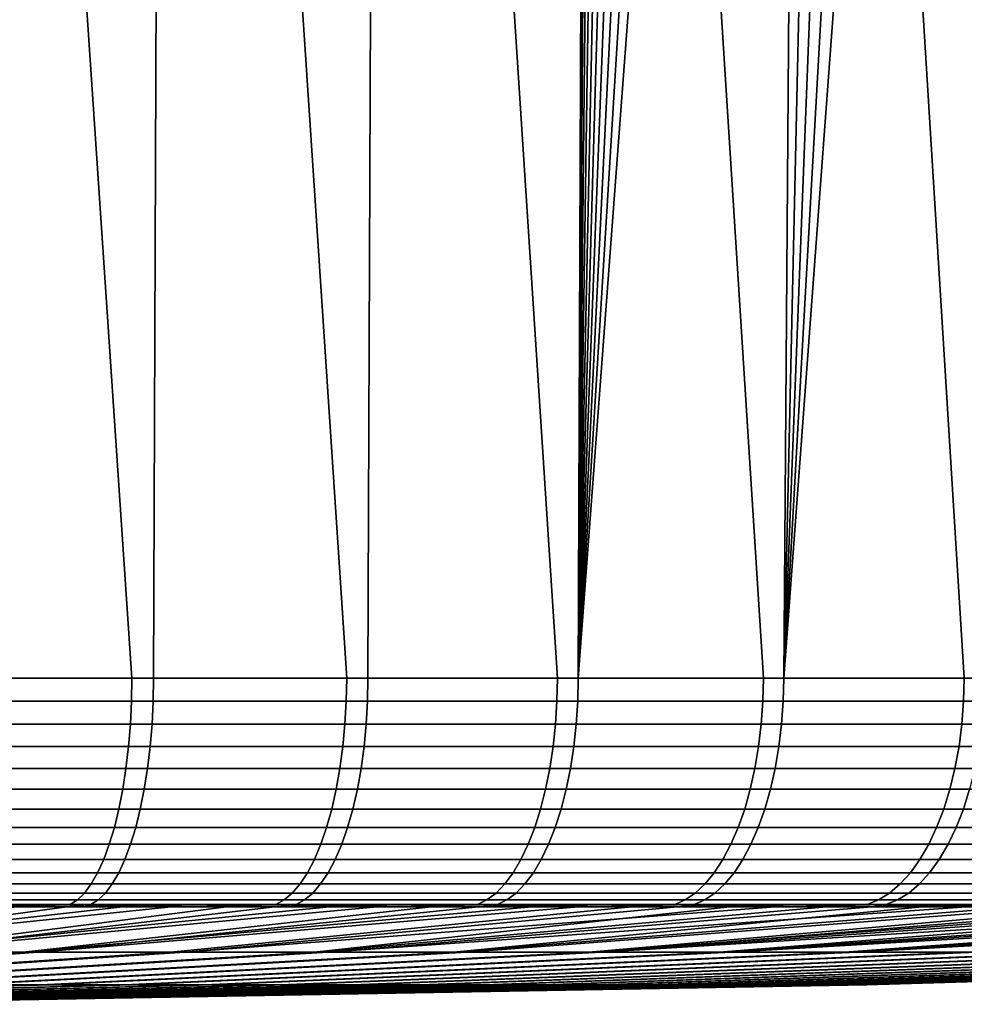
# Model space of a CAD drawing. Header units: metres. Extents: x -240 to 45, y -77 to 27.
# Tile 678 of 1056: x 25.33 to 29.46, y -77.42 to -73.12. Entities that reach past the tile are written whole.
import ezdxf

# ---------------------------------------------------------------- set-up
doc = ezdxf.new("R2010")
doc.units = ezdxf.units.M
doc.layers.add('solid_102011X2', color=7, linetype='CONTINUOUS')

msp = doc.modelspace()

# ---------------------------------------------------------------- linework, layer by layer
at = {"layer": 'solid_102011X2'}
for points in [[(23.917286, -62.099998, 121.106094), (24.86879, -75.997673, 120.865929), (25.822443, -75.997673, 120.574371), (24.88505, -62.099998, 120.861389)], [(24.88505, -62.099998, 120.861389), (25.822443, -75.997673, 120.574371), (26.760378, -75.997673, 120.235634), (25.839399, -62.099998, 120.56871)], [(24.964796, -75.997673, 82.361084), (25.019224, -62.099998, 82.376625), (25.971508, -62.099998, 82.675949), (25.916983, -75.997673, 82.657394)], [(25.839399, -62.099998, 120.56871), (26.760378, -75.997673, 120.235634), (27.680264, -75.997673, 119.850571), (26.777956, -62.099998, 120.228775)], [(25.916983, -75.997673, 82.657394), (25.971508, -62.099998, 82.675949), (26.907673, -62.099998, 83.022423), (26.853218, -75.997673, 83.000801)], [(26.777956, -62.099998, 120.228775), (27.680264, -75.997673, 119.850571), (28.579809, -75.997673, 119.420128), (27.698383, -62.099998, 119.842438)], [(26.853218, -75.997673, 83.000801), (26.907673, -62.099998, 83.022423), (27.825382, -62.099998, 83.415169), (27.77117, -75.997673, 83.39045)], [(27.698383, -62.099998, 119.842438), (28.579809, -75.997673, 119.420128), (29.456783, -75.997673, 118.945389), (28.598387, -62.099998, 119.410652)], [(27.825382, -62.950001, 83.415169), (27.77117, -75.997673, 83.39045), (27.825382, -62.099998, 83.415169)], [(28.598387, -62.099998, 119.410652), (29.456783, -75.997673, 118.945389), (30.309002, -75.997673, 118.427521), (29.475725, -62.099998, 118.934502)], [(27.825382, -62.950001, 83.415169), (27.833349, -63.172794, 83.418823), (27.77117, -75.997673, 83.39045)], [(27.833349, -63.172794, 83.418823), (27.857323, -63.396015, 83.429825), (27.77117, -75.997673, 83.39045)], [(27.857323, -63.396015, 83.429825), (27.897478, -63.617825, 83.448349), (27.77117, -75.997673, 83.39045)], [(27.897478, -63.617825, 83.448349), (27.953648, -63.836433, 83.474442), (27.77117, -75.997673, 83.39045)], [(27.953648, -63.836433, 83.474442), (28.025442, -64.050079, 83.508102), (27.77117, -75.997673, 83.39045)], [(28.025442, -64.050079, 83.508102), (28.11231, -64.257172, 83.549294), (27.77117, -75.997673, 83.39045)], [(28.11231, -64.257172, 83.549294), (28.213642, -64.456482, 83.597992), (27.77117, -75.997673, 83.39045)], [(28.213642, -64.456482, 83.597992), (28.328844, -64.646873, 83.654205), (27.77117, -75.997673, 83.39045)], [(28.328844, -64.646873, 83.654205), (28.457121, -64.82711, 83.717888), (27.77117, -75.997673, 83.39045)], [(28.457121, -64.82711, 83.717888), (28.59746, -64.995865, 83.788872), (27.77117, -75.997673, 83.39045)], [(28.748743, -65.151909, 83.866959), (28.66856, -75.997673, 83.825371), (27.77117, -75.997673, 83.39045), (28.59746, -64.995865, 83.788872)], [(28.748743, -65.151909, 83.866959), (28.909752, -65.294174, 83.951866), (28.66856, -75.997673, 83.825371)], [(28.909752, -65.294174, 83.951866), (29.079231, -65.421692, 84.043282), (28.66856, -75.997673, 83.825371)], [(29.079231, -65.421692, 84.043282), (29.255932, -65.533699, 84.140854), (28.66856, -75.997673, 83.825371)], [(29.255932, -65.533699, 84.140854), (29.438654, -65.62957, 84.244217), (28.66856, -75.997673, 83.825371)], [(29.626133, -65.708694, 84.352928), (29.543154, -75.997673, 84.304482), (28.66856, -75.997673, 83.825371), (29.438654, -65.62957, 84.244217)], [(24.867443, -76.097733, 120.861099), (25.820856, -76.097733, 120.569611), (25.822443, -75.997673, 120.574371), (24.86879, -75.997673, 120.865929)], [(25.915373, -76.097733, 82.662148), (24.963425, -76.097733, 82.365906), (24.964796, -75.997673, 82.361084), (25.916983, -75.997673, 82.657394)], [(25.820856, -76.097733, 120.569611), (26.758556, -76.097733, 120.230957), (26.760378, -75.997673, 120.235634), (25.822443, -75.997673, 120.574371)], [(26.851372, -76.097733, 83.00547), (25.915373, -76.097733, 82.662148), (25.916983, -75.997673, 82.657394), (26.853218, -75.997673, 83.000801)], [(26.758556, -76.097733, 120.230957), (27.678211, -76.097733, 119.845993), (27.680264, -75.997673, 119.850571), (26.760378, -75.997673, 120.235634)], [(27.769094, -76.097733, 83.39502), (26.851372, -76.097733, 83.00547), (26.853218, -75.997673, 83.000801), (27.77117, -75.997673, 83.39045)], [(27.678211, -76.097733, 119.845993), (28.577532, -76.097733, 119.415657), (28.579809, -75.997673, 119.420128), (27.680264, -75.997673, 119.850571)], [(28.66626, -76.097733, 83.829826), (27.769094, -76.097733, 83.39502), (27.77117, -75.997673, 83.39045), (28.66856, -75.997673, 83.825371)], [(28.577532, -76.097733, 119.415657), (29.454285, -76.097733, 118.941032), (29.456783, -75.997673, 118.945389), (28.579809, -75.997673, 119.420128)], [(29.540634, -76.097733, 84.308815), (28.66626, -76.097733, 83.829826), (28.66856, -75.997673, 83.825371), (29.543154, -75.997673, 84.304482)], [(29.454285, -76.097733, 118.941032), (30.30629, -76.097733, 118.423302), (30.309002, -75.997673, 118.427521), (29.456783, -75.997673, 118.945389)], [(25.820856, -76.097733, 120.569611), (24.867443, -76.097733, 120.861099), (24.863338, -76.198174, 120.846367), (25.816025, -76.198174, 120.555107)], [(24.963425, -76.097733, 82.365906), (25.915373, -76.097733, 82.662148), (25.910467, -76.198174, 82.676628), (24.959248, -76.198174, 82.380615)], [(26.758556, -76.097733, 120.230957), (25.820856, -76.097733, 120.569611), (25.816025, -76.198174, 120.555107), (26.753006, -76.198174, 120.216713)], [(25.915373, -76.097733, 82.662148), (26.851372, -76.097733, 83.00547), (26.845751, -76.198174, 83.019684), (25.910467, -76.198174, 82.676628)], [(27.678211, -76.097733, 119.845993), (26.758556, -76.097733, 120.230957), (26.753006, -76.198174, 120.216713), (27.671957, -76.198174, 119.832039)], [(26.851372, -76.097733, 83.00547), (27.769094, -76.097733, 83.39502), (27.762772, -76.198174, 83.408936), (26.845751, -76.198174, 83.019684)], [(28.577532, -76.097733, 119.415657), (27.678211, -76.097733, 119.845993), (27.671957, -76.198174, 119.832039), (28.570591, -76.198174, 119.402039)], [(27.769094, -76.097733, 83.39502), (28.66626, -76.097733, 83.829826), (28.65925, -76.198174, 83.843414), (27.762772, -76.198174, 83.408936)], [(29.454285, -76.097733, 118.941032), (28.577532, -76.097733, 119.415657), (28.570591, -76.198174, 119.402039), (29.446674, -76.198174, 118.927773)], [(28.66626, -76.097733, 83.829826), (29.540634, -76.097733, 84.308815), (29.532957, -76.198174, 84.322037), (28.65925, -76.198174, 83.843414)], [(30.30629, -76.097733, 118.423302), (29.454285, -76.097733, 118.941032), (29.446674, -76.198174, 118.927773), (30.298027, -76.198174, 118.410439)], [(25.816025, -76.198174, 120.555107), (24.863338, -76.198174, 120.846367), (24.85652, -76.296555, 120.821899), (25.807995, -76.296555, 120.531006)], [(24.959248, -76.198174, 82.380615), (25.910467, -76.198174, 82.676628), (25.902317, -76.296555, 82.700684), (24.952307, -76.296555, 82.405052)], [(26.753006, -76.198174, 120.216713), (25.816025, -76.198174, 120.555107), (25.807995, -76.296555, 120.531006), (26.743786, -76.296555, 120.193047)], [(25.910467, -76.198174, 82.676628), (26.845751, -76.198174, 83.019684), (26.836412, -76.296555, 83.043304), (25.902317, -76.296555, 82.700684)], [(27.671957, -76.198174, 119.832039), (26.753006, -76.198174, 120.216713), (26.743786, -76.296555, 120.193047), (27.661568, -76.296555, 119.808861)], [(26.845751, -76.198174, 83.019684), (27.762772, -76.198174, 83.408936), (27.752268, -76.296555, 83.432068), (26.836412, -76.296555, 83.043304)], [(28.570591, -76.198174, 119.402039), (27.671957, -76.198174, 119.832039), (27.661568, -76.296555, 119.808861), (28.559059, -76.296555, 119.379402)], [(27.762772, -76.198174, 83.408936), (28.65925, -76.198174, 83.843414), (28.647606, -76.296555, 83.86599), (27.752268, -76.296555, 83.432068)], [(29.446674, -76.198174, 118.927773), (28.570591, -76.198174, 119.402039), (28.559059, -76.296555, 119.379402), (29.434029, -76.296555, 118.905746)], [(28.65925, -76.198174, 83.843414), (29.532957, -76.198174, 84.322037), (29.520203, -76.296555, 84.344009), (28.647606, -76.296555, 83.86599)], [(30.298027, -76.198174, 118.410439), (29.446674, -76.198174, 118.927773), (29.434029, -76.296555, 118.905746), (30.2843, -76.296555, 118.389061)], [(25.807995, -76.296555, 120.531006), (24.85652, -76.296555, 120.821899), (24.847057, -76.391838, 120.787941), (25.79685, -76.391838, 120.497559)], [(24.952307, -76.296555, 82.405052), (25.902317, -76.296555, 82.700684), (25.891006, -76.391838, 82.734077), (24.942673, -76.391838, 82.438957)], [(26.743786, -76.296555, 120.193047), (25.807995, -76.296555, 120.531006), (25.79685, -76.391838, 120.497559), (26.730988, -76.391838, 120.160194)], [(25.902317, -76.296555, 82.700684), (26.836412, -76.296555, 83.043304), (26.823452, -76.391838, 83.076088), (25.891006, -76.391838, 82.734077)], [(27.661568, -76.296555, 119.808861), (26.743786, -76.296555, 120.193047), (26.730988, -76.391838, 120.160194), (27.647148, -76.391838, 119.776688)], [(26.836412, -76.296555, 83.043304), (27.752268, -76.296555, 83.432068), (27.737688, -76.391838, 83.464165), (26.823452, -76.391838, 83.076088)], [(28.559059, -76.296555, 119.379402), (27.661568, -76.296555, 119.808861), (27.647148, -76.391838, 119.776688), (28.543055, -76.391838, 119.347992)], [(27.752268, -76.296555, 83.432068), (28.647606, -76.296555, 83.86599), (28.631445, -76.391838, 83.897324), (27.737688, -76.391838, 83.464165)], [(29.434029, -76.296555, 118.905746), (28.559059, -76.296555, 119.379402), (28.543055, -76.391838, 119.347992), (29.416477, -76.391838, 118.875175)], [(28.647606, -76.296555, 83.86599), (29.520203, -76.296555, 84.344009), (29.502499, -76.391838, 84.374489), (28.631445, -76.391838, 83.897324)], [(30.2843, -76.296555, 118.389061), (29.434029, -76.296555, 118.905746), (29.416477, -76.391838, 118.875175), (30.265247, -76.391838, 118.359406)], [(25.79685, -76.391838, 120.497559), (24.847057, -76.391838, 120.787941), (24.835047, -76.483063, 120.744843), (25.782707, -76.483063, 120.455116)], [(24.942673, -76.391838, 82.438957), (25.891006, -76.391838, 82.734077), (25.876652, -76.483063, 82.776451), (24.930449, -76.483063, 82.481995)], [(26.730988, -76.391838, 120.160194), (25.79685, -76.391838, 120.497559), (25.782707, -76.483063, 120.455116), (26.714746, -76.483063, 120.118507)], [(25.891006, -76.391838, 82.734077), (26.823452, -76.391838, 83.076088), (26.807001, -76.483063, 83.117699), (25.876652, -76.483063, 82.776451)], [(27.647148, -76.391838, 119.776688), (26.730988, -76.391838, 120.160194), (26.714746, -76.483063, 120.118507), (27.628849, -76.483063, 119.735863)], [(26.823452, -76.391838, 83.076088), (27.737688, -76.391838, 83.464165), (27.719185, -76.483063, 83.504898), (26.807001, -76.483063, 83.117699)], [(28.543055, -76.391838, 119.347992), (27.647148, -76.391838, 119.776688), (27.628849, -76.483063, 119.735863), (28.522743, -76.483063, 119.308128)], [(27.737688, -76.391838, 83.464165), (28.631445, -76.391838, 83.897324), (28.610935, -76.483063, 83.93708), (27.719185, -76.483063, 83.504898)], [(29.416477, -76.391838, 118.875175), (28.543055, -76.391838, 119.347992), (28.522743, -76.483063, 119.308128), (29.394205, -76.483063, 118.836372)], [(28.631445, -76.391838, 83.897324), (29.502499, -76.391838, 84.374489), (29.480034, -76.483063, 84.413185), (28.610935, -76.483063, 83.93708)], [(30.265247, -76.391838, 118.359406), (29.416477, -76.391838, 118.875175), (29.394205, -76.483063, 118.836372), (30.241068, -76.483063, 118.321762)], [(25.782707, -76.483063, 120.455116), (24.835047, -76.483063, 120.744843), (24.820614, -76.569275, 120.693054), (25.765711, -76.569275, 120.404106)], [(24.930449, -76.483063, 82.481995), (25.876652, -76.483063, 82.776451), (25.859402, -76.569275, 82.82737), (24.915758, -76.569275, 82.533714)], [(26.714746, -76.483063, 120.118507), (25.782707, -76.483063, 120.455116), (25.765711, -76.569275, 120.404106), (26.695229, -76.569275, 120.068413)], [(25.876652, -76.483063, 82.776451), (26.807001, -76.483063, 83.117699), (26.787235, -76.569275, 83.167694), (25.859402, -76.569275, 82.82737)], [(27.628849, -76.483063, 119.735863), (26.714746, -76.483063, 120.118507), (26.695229, -76.569275, 120.068413), (27.606859, -76.569275, 119.686806)], [(26.807001, -76.483063, 83.117699), (27.719185, -76.483063, 83.504898), (27.696951, -76.569275, 83.553848), (26.787235, -76.569275, 83.167694)], [(28.522743, -76.483063, 119.308128), (27.628849, -76.483063, 119.735863), (27.606859, -76.569275, 119.686806), (28.498335, -76.569275, 119.260223)], [(27.719185, -76.483063, 83.504898), (28.610935, -76.483063, 83.93708), (28.586287, -76.569275, 83.984863), (27.696951, -76.569275, 83.553848)], [(29.394205, -76.483063, 118.836372), (28.522743, -76.483063, 119.308128), (28.498335, -76.569275, 119.260223), (29.367437, -76.569275, 118.789742)], [(28.610935, -76.483063, 83.93708), (29.480034, -76.483063, 84.413185), (29.453035, -76.569275, 84.459679), (28.586287, -76.569275, 83.984863)], [(30.241068, -76.483063, 118.321762), (29.394205, -76.483063, 118.836372), (29.367437, -76.569275, 118.789742), (30.212009, -76.569275, 118.27652)], [(29.480034, -76.483063, 84.413185), (30.32432, -76.483063, 84.932007), (30.295036, -76.569275, 84.977104), (29.453035, -76.569275, 84.459679)], [(25.765711, -76.569275, 120.404106), (24.820614, -76.569275, 120.693054), (24.803907, -76.649582, 120.633102), (25.746037, -76.649582, 120.345062)], [(24.915758, -76.569275, 82.533714), (25.859402, -76.569275, 82.82737), (25.839434, -76.649582, 82.886314), (24.898752, -76.649582, 82.593582)], [(26.695229, -76.569275, 120.068413), (25.765711, -76.569275, 120.404106), (25.746037, -76.649582, 120.345062), (26.672636, -76.649582, 120.010422)], [(25.859402, -76.569275, 82.82737), (26.787235, -76.569275, 83.167694), (26.764353, -76.649582, 83.225571), (25.839434, -76.649582, 82.886314)], [(27.606859, -76.569275, 119.686806), (26.695229, -76.569275, 120.068413), (26.672636, -76.649582, 120.010422), (27.581404, -76.649582, 119.630013)], [(26.787235, -76.569275, 83.167694), (27.696951, -76.569275, 83.553848), (27.671213, -76.649582, 83.610512), (26.764353, -76.649582, 83.225571)], [(28.498335, -76.569275, 119.260223), (27.606859, -76.569275, 119.686806), (27.581404, -76.649582, 119.630013), (28.470079, -76.649582, 119.204773)], [(27.696951, -76.569275, 83.553848), (28.586287, -76.569275, 83.984863), (28.557756, -76.649582, 84.040176), (27.671213, -76.649582, 83.610512)], [(29.367437, -76.569275, 118.789742), (28.498335, -76.569275, 119.260223), (28.470079, -76.649582, 119.204773), (29.336454, -76.649582, 118.735771)], [(28.586287, -76.569275, 83.984863), (29.453035, -76.569275, 84.459679), (29.421782, -76.649582, 84.513496), (28.557756, -76.649582, 84.040176)], [(30.212009, -76.569275, 118.27652), (29.367437, -76.569275, 118.789742), (29.336454, -76.649582, 118.735771), (30.178375, -76.649582, 118.224159)], [(29.453035, -76.569275, 84.459679), (30.295036, -76.569275, 84.977104), (30.261141, -76.649582, 85.029297), (29.421782, -76.649582, 84.513496)], [(25.746037, -76.649582, 120.345062), (24.803907, -76.649582, 120.633102), (24.785099, -76.72316, 120.565613), (25.723888, -76.72316, 120.278595)], [(24.898752, -76.649582, 82.593582), (25.839434, -76.649582, 82.886314), (25.816954, -76.72316, 82.952675), (24.879608, -76.72316, 82.66098)], [(26.672636, -76.649582, 120.010422), (25.746037, -76.649582, 120.345062), (25.723888, -76.72316, 120.278595), (26.647202, -76.72316, 119.945137)], [(25.839434, -76.649582, 82.886314), (26.764353, -76.649582, 83.225571), (26.738594, -76.72316, 83.290733), (25.816954, -76.72316, 82.952675)], [(27.581404, -76.649582, 119.630013), (26.672636, -76.649582, 120.010422), (26.647202, -76.72316, 119.945137), (27.552748, -76.72316, 119.566078)], [(26.764353, -76.649582, 83.225571), (27.671213, -76.649582, 83.610512), (27.642237, -76.72316, 83.674301), (26.738594, -76.72316, 83.290733)], [(28.470079, -76.649582, 119.204773), (27.581404, -76.649582, 119.630013), (27.552748, -76.72316, 119.566078), (28.438272, -76.72316, 119.142349)], [(27.671213, -76.649582, 83.610512), (28.557756, -76.649582, 84.040176), (28.525639, -76.72316, 84.102448), (27.642237, -76.72316, 83.674301)], [(29.336454, -76.649582, 118.735771), (28.470079, -76.649582, 119.204773), (28.438272, -76.72316, 119.142349), (29.301575, -76.72316, 118.675003)], [(28.557756, -76.649582, 84.040176), (29.421782, -76.649582, 84.513496), (29.3866, -76.72316, 84.574089), (28.525639, -76.72316, 84.102448)], [(30.178375, -76.649582, 118.224159), (29.336454, -76.649582, 118.735771), (29.301575, -76.72316, 118.675003), (30.140509, -76.72316, 118.165207)], [(29.421782, -76.649582, 84.513496), (30.261141, -76.649582, 85.029297), (30.222982, -76.72316, 85.088058), (29.3866, -76.72316, 84.574089)], [(25.723888, -76.72316, 120.278595), (24.785099, -76.72316, 120.565613), (24.764385, -76.789253, 120.491272), (25.699493, -76.789253, 120.205383)], [(24.879608, -76.72316, 82.66098), (25.816954, -76.72316, 82.952675), (25.792194, -76.789253, 83.025764), (24.858524, -76.789253, 82.735214)], [(26.647202, -76.72316, 119.945137), (25.723888, -76.72316, 120.278595), (25.699493, -76.789253, 120.205383), (26.619188, -76.789253, 119.873238)], [(25.816954, -76.72316, 82.952675), (26.738594, -76.72316, 83.290733), (26.710222, -76.789253, 83.362495), (25.792194, -76.789253, 83.025764)], [(27.552748, -76.72316, 119.566078), (26.647202, -76.72316, 119.945137), (26.619188, -76.789253, 119.873238), (27.521185, -76.789253, 119.495659)], [(26.738594, -76.72316, 83.290733), (27.642237, -76.72316, 83.674301), (27.610323, -76.789253, 83.74456), (26.710222, -76.789253, 83.362495)], [(28.438272, -76.72316, 119.142349), (27.552748, -76.72316, 119.566078), (27.521185, -76.789253, 119.495659), (28.403238, -76.789253, 119.073586)], [(27.642237, -76.72316, 83.674301), (28.525639, -76.72316, 84.102448), (28.490263, -76.789253, 84.171028), (27.610323, -76.789253, 83.74456)], [(29.301575, -76.72316, 118.675003), (28.438272, -76.72316, 119.142349), (28.403238, -76.789253, 119.073586), (29.263157, -76.789253, 118.608078)], [(28.525639, -76.72316, 84.102448), (29.3866, -76.72316, 84.574089), (29.347849, -76.789253, 84.640816), (28.490263, -76.789253, 84.171028)], [(30.140509, -76.72316, 118.165207), (29.301575, -76.72316, 118.675003), (29.263157, -76.789253, 118.608078), (30.098804, -76.789253, 118.100281)], [(29.3866, -76.72316, 84.574089), (30.222982, -76.72316, 85.088058), (30.180952, -76.789253, 85.152779), (29.347849, -76.789253, 84.640816)], [(25.699493, -76.789253, 120.205383), (24.764385, -76.789253, 120.491272), (24.741978, -76.847176, 120.410858), (25.673105, -76.847176, 120.12619)], [(24.858524, -76.789253, 82.735214), (25.792194, -76.789253, 83.025764), (25.765411, -76.847176, 83.104828), (24.835714, -76.847176, 82.815514)], [(26.619188, -76.789253, 119.873238), (25.699493, -76.789253, 120.205383), (25.673105, -76.847176, 120.12619), (26.588884, -76.847176, 119.795456)], [(25.792194, -76.789253, 83.025764), (26.710222, -76.789253, 83.362495), (26.679531, -76.847176, 83.440125), (25.765411, -76.847176, 83.104828)], [(27.521185, -76.789253, 119.495659), (26.619188, -76.789253, 119.873238), (26.588884, -76.847176, 119.795456), (27.487041, -76.847176, 119.419487)], [(26.710222, -76.789253, 83.362495), (27.610323, -76.789253, 83.74456), (27.575802, -76.847176, 83.820564), (26.679531, -76.847176, 83.440125)], [(28.403238, -76.789253, 119.073586), (27.521185, -76.789253, 119.495659), (27.487041, -76.847176, 119.419487), (28.365341, -76.847176, 118.999214)], [(27.610323, -76.789253, 83.74456), (28.490263, -76.789253, 84.171028), (28.451994, -76.847176, 84.245216), (27.575802, -76.847176, 83.820564)], [(29.263157, -76.789253, 118.608078), (28.403238, -76.789253, 119.073586), (28.365341, -76.847176, 118.999214), (29.2216, -76.847176, 118.535683)], [(28.490263, -76.789253, 84.171028), (29.347849, -76.789253, 84.640816), (29.305931, -76.847176, 84.713005), (28.451994, -76.847176, 84.245216)], [(30.098804, -76.789253, 118.100281), (29.263157, -76.789253, 118.608078), (29.2216, -76.847176, 118.535683), (30.05369, -76.847176, 118.030045)], [(29.347849, -76.789253, 84.640816), (30.180952, -76.789253, 85.152779), (30.135489, -76.847176, 85.222786), (29.305931, -76.847176, 84.713005)], [(25.673105, -76.847176, 120.12619), (24.741978, -76.847176, 120.410858), (24.718107, -76.896324, 120.325203), (25.644995, -76.896324, 120.041824)], [(24.835714, -76.847176, 82.815514), (25.765411, -76.847176, 83.104828), (25.736881, -76.896324, 83.189049), (24.811417, -76.896324, 82.901047)], [(26.588884, -76.847176, 119.795456), (25.673105, -76.847176, 120.12619), (25.644995, -76.896324, 120.041824), (26.556604, -76.896324, 119.712601)], [(25.765411, -76.847176, 83.104828), (26.679531, -76.847176, 83.440125), (26.646837, -76.896324, 83.52282), (25.736881, -76.896324, 83.189049)], [(27.487041, -76.847176, 119.419487), (26.588884, -76.847176, 119.795456), (26.556604, -76.896324, 119.712601), (27.450672, -76.896324, 119.338341)], [(26.679531, -76.847176, 83.440125), (27.575802, -76.847176, 83.820564), (27.539026, -76.896324, 83.901527), (26.646837, -76.896324, 83.52282)], [(28.365341, -76.847176, 118.999214), (27.487041, -76.847176, 119.419487), (27.450672, -76.896324, 119.338341), (28.324972, -76.896324, 118.919983)], [(27.575802, -76.847176, 83.820564), (28.451994, -76.847176, 84.245216), (28.41123, -76.896324, 84.324242), (27.539026, -76.896324, 83.901527)], [(29.2216, -76.847176, 118.535683), (28.365341, -76.847176, 118.999214), (28.324972, -76.896324, 118.919983), (29.17733, -76.896324, 118.458565)], [(28.451994, -76.847176, 84.245216), (29.305931, -76.847176, 84.713005), (29.261278, -76.896324, 84.789902), (28.41123, -76.896324, 84.324242)], [(30.05369, -76.847176, 118.030045), (29.2216, -76.847176, 118.535683), (29.17733, -76.896324, 118.458565), (30.00563, -76.896324, 117.955231)], [(29.305931, -76.847176, 84.713005), (30.135489, -76.847176, 85.222786), (30.087059, -76.896324, 85.297363), (29.261278, -76.896324, 84.789902)], [(25.644995, -76.896324, 120.041824), (24.718107, -76.896324, 120.325203), (24.69302, -76.936195, 120.235184), (25.615452, -76.936195, 119.953163)], [(24.811417, -76.896324, 82.901047), (25.736881, -76.896324, 83.189049), (25.706898, -76.936195, 83.277557), (24.785883, -76.936195, 82.990944)], [(26.556604, -76.896324, 119.712601), (25.644995, -76.896324, 120.041824), (25.615452, -76.936195, 119.953163), (26.52268, -76.936195, 119.625519)], [(25.736881, -76.896324, 83.189049), (26.646837, -76.896324, 83.52282), (26.61248, -76.936195, 83.609718), (25.706898, -76.936195, 83.277557)], [(27.450672, -76.896324, 119.338341), (26.556604, -76.896324, 119.712601), (26.52268, -76.936195, 119.625519), (27.412449, -76.936195, 119.253067)], [(26.646837, -76.896324, 83.52282), (27.539026, -76.896324, 83.901527), (27.50038, -76.936195, 83.98661), (26.61248, -76.936195, 83.609718)], [(28.324972, -76.896324, 118.919983), (27.450672, -76.896324, 119.338341), (27.412449, -76.936195, 119.253067), (28.282545, -76.936195, 118.836716)], [(27.539026, -76.896324, 83.901527), (28.41123, -76.896324, 84.324242), (28.368389, -76.936195, 84.407295), (27.50038, -76.936195, 83.98661)], [(29.17733, -76.896324, 118.458565), (28.324972, -76.896324, 118.919983), (28.282545, -76.936195, 118.836716), (29.130808, -76.936195, 118.377518)], [(28.41123, -76.896324, 84.324242), (29.261278, -76.896324, 84.789902), (29.214352, -76.936195, 84.87072), (28.368389, -76.936195, 84.407295)], [(30.00563, -76.896324, 117.955231), (29.17733, -76.896324, 118.458565), (29.130808, -76.936195, 118.377518), (29.955126, -76.936195, 117.876602)], [(29.261278, -76.896324, 84.789902), (30.087059, -76.896324, 85.297363), (30.036161, -76.936195, 85.375732), (29.214352, -76.936195, 84.87072)], [(25.584784, -76.966385, 119.86113), (24.666979, -76.966385, 120.141731), (24.640247, -76.986565, 120.045807), (25.553307, -76.986565, 119.766655)], [(25.615452, -76.936195, 119.953163), (24.69302, -76.936195, 120.235184), (24.666979, -76.966385, 120.141731), (25.584784, -76.966385, 119.86113)], [(24.759375, -76.966385, 83.084267), (25.67577, -76.966385, 83.369438), (25.643822, -76.986565, 83.463753), (24.732166, -76.986565, 83.180054)], [(24.785883, -76.936195, 82.990944), (25.706898, -76.936195, 83.277557), (25.67577, -76.966385, 83.369438), (24.759375, -76.966385, 83.084267)], [(26.487463, -76.966385, 119.535126), (25.584784, -76.966385, 119.86113), (25.553307, -76.986565, 119.766655), (26.451315, -76.986565, 119.442345)], [(26.52268, -76.936195, 119.625519), (25.615452, -76.936195, 119.953163), (25.584784, -76.966385, 119.86113), (26.487463, -76.966385, 119.535126)], [(25.67577, -76.966385, 83.369438), (26.576811, -76.966385, 83.699944), (26.540201, -76.986565, 83.792542), (25.643822, -76.986565, 83.463753)], [(25.706898, -76.936195, 83.277557), (26.61248, -76.936195, 83.609718), (26.576811, -76.966385, 83.699944), (25.67577, -76.966385, 83.369438)], [(27.372768, -76.966385, 119.164536), (26.487463, -76.966385, 119.535126), (26.451315, -76.986565, 119.442345), (27.332041, -76.986565, 119.073669)], [(27.412449, -76.936195, 119.253067), (26.52268, -76.936195, 119.625519), (26.487463, -76.966385, 119.535126), (27.372768, -76.966385, 119.164536)], [(26.576811, -76.966385, 83.699944), (27.460258, -76.966385, 84.074944), (27.419079, -76.986565, 84.165604), (26.540201, -76.986565, 83.792542)], [(26.61248, -76.936195, 83.609718), (27.50038, -76.936195, 83.98661), (27.460258, -76.966385, 84.074944), (26.576811, -76.966385, 83.699944)], [(28.238503, -76.966385, 118.750275), (27.372768, -76.966385, 119.164536), (27.332041, -76.986565, 119.073669), (28.193295, -76.986565, 118.661552)], [(28.282545, -76.936195, 118.836716), (27.412449, -76.936195, 119.253067), (27.372768, -76.966385, 119.164536), (28.238503, -76.966385, 118.750275)], [(27.460258, -76.966385, 84.074944), (28.323915, -76.966385, 84.493515), (28.278267, -76.986565, 84.582008), (27.419079, -76.986565, 84.165604)], [(27.50038, -76.936195, 83.98661), (28.368389, -76.936195, 84.407295), (28.323915, -76.966385, 84.493515), (27.460258, -76.966385, 84.074944)], [(29.08251, -76.966385, 118.293381), (28.238503, -76.966385, 118.750275), (28.193295, -76.986565, 118.661552), (29.032938, -76.986565, 118.207016)], [(29.130808, -76.936195, 118.377518), (28.282545, -76.936195, 118.836716), (28.238503, -76.966385, 118.750275), (29.08251, -76.966385, 118.293381)], [(28.323915, -76.966385, 84.493515), (29.165634, -76.966385, 84.954613), (29.115631, -76.986565, 85.040726), (28.278267, -76.986565, 84.582008)], [(28.368389, -76.936195, 84.407295), (29.214352, -76.936195, 84.87072), (29.165634, -76.966385, 84.954613), (28.323915, -76.966385, 84.493515)], [(29.902695, -76.966385, 117.794975), (29.08251, -76.966385, 118.293381), (29.032938, -76.986565, 118.207016), (29.848879, -76.986565, 117.711197)], [(29.955126, -76.936195, 117.876602), (29.130808, -76.936195, 118.377518), (29.08251, -76.966385, 118.293381), (29.902695, -76.966385, 117.794975)], [(29.165634, -76.966385, 84.954613), (29.983324, -76.966385, 85.4571), (29.92909, -76.986565, 85.540611), (29.115631, -76.986565, 85.040726)], [(29.214352, -76.936195, 84.87072), (30.036161, -76.936195, 85.375732), (29.983324, -76.966385, 85.4571), (29.165634, -76.966385, 84.954613)], [(25.079239, -76.996544, 83.38781), (25.538813, -76.996544, 83.534988), (24.087374, -77.194702, 88.058311), (23.406673, -77.194702, 87.846481)], [(25.553307, -76.986565, 119.766655), (25.32481, -76.996544, 119.735146), (24.019789, -77.194702, 115.164398), (25.782352, -76.996544, 119.581764)], [(26.235863, -76.996544, 119.416847), (25.782352, -76.996544, 119.581764), (24.019789, -77.194702, 115.164398), (24.6903, -77.194702, 114.922241)], [(25.994511, -76.996544, 83.693771), (26.446039, -76.996544, 83.864037), (24.756668, -77.194702, 88.303802), (24.087374, -77.194702, 88.058311)], [(25.538813, -76.996544, 83.534988), (25.994511, -76.996544, 83.693771), (24.087374, -77.194702, 88.058311)], [(25.553307, -76.986565, 119.766655), (24.640247, -76.986565, 120.045807), (25.32481, -76.996544, 119.735146)], [(26.451315, -76.986565, 119.442345), (26.235863, -76.996544, 119.416847), (24.6903, -77.194702, 114.922241), (26.685051, -76.996544, 119.240486)], [(27.129627, -76.996544, 119.052811), (26.685051, -76.996544, 119.240486), (24.6903, -77.194702, 114.922241), (25.347906, -77.194702, 114.646965)], [(24.732166, -76.986565, 83.180054), (25.643822, -76.986565, 83.463753), (25.079239, -76.996544, 83.38781)], [(26.89311, -76.996544, 84.045692), (27.335436, -76.996544, 84.238617), (25.412893, -77.194702, 88.582359), (24.756668, -77.194702, 88.303802)], [(26.446039, -76.996544, 83.864037), (26.89311, -76.996544, 84.045692), (24.756668, -77.194702, 88.303802)], [(25.643822, -76.986565, 83.463753), (25.538813, -76.996544, 83.534988), (25.079239, -76.996544, 83.38781)], [(27.332041, -76.986565, 119.073669), (27.129627, -76.996544, 119.052811), (25.347906, -77.194702, 114.646965), (27.569305, -76.996544, 118.853928)], [(28.003805, -76.996544, 118.643974), (27.569305, -76.996544, 118.853928), (25.347906, -77.194702, 114.646965), (25.990974, -77.194702, 114.339256)], [(27.772734, -76.996544, 84.44268), (28.20472, -76.996544, 84.657753), (26.05442, -77.194702, 88.893272), (25.412893, -77.194702, 88.582359)], [(27.335436, -76.996544, 84.238617), (27.772734, -76.996544, 84.44268), (25.412893, -77.194702, 88.582359)], [(25.643822, -76.986565, 83.463753), (25.994511, -76.996544, 83.693771), (25.538813, -76.996544, 83.534988)], [(25.553307, -76.986565, 119.766655), (25.782352, -76.996544, 119.581764), (26.235863, -76.996544, 119.416847)], [(26.451315, -76.986565, 119.442345), (25.553307, -76.986565, 119.766655), (26.235863, -76.996544, 119.416847)], [(25.643822, -76.986565, 83.463753), (26.540201, -76.986565, 83.792542), (25.994511, -76.996544, 83.693771)], [(28.003805, -76.996544, 118.643974), (25.990974, -77.194702, 114.339256), (26.617905, -77.194702, 113.99987), (28.432846, -76.996544, 118.42308)], [(26.540201, -76.986565, 83.792542), (26.446039, -76.996544, 83.864037), (25.994511, -76.996544, 83.693771)], [(28.631119, -76.996544, 84.883705), (29.051657, -76.996544, 85.120384), (26.679649, -77.194702, 89.235779), (26.05442, -77.194702, 88.893272)], [(28.20472, -76.996544, 84.657753), (28.631119, -76.996544, 84.883705), (26.05442, -77.194702, 88.893272)], [(26.540201, -76.986565, 83.792542), (26.89311, -76.996544, 84.045692), (26.446039, -76.996544, 83.864037)], [(26.451315, -76.986565, 119.442345), (26.685051, -76.996544, 119.240486), (27.129627, -76.996544, 119.052811)], [(27.332041, -76.986565, 119.073669), (26.451315, -76.986565, 119.442345), (27.129627, -76.996544, 119.052811)], [(26.540201, -76.986565, 83.792542), (27.419079, -76.986565, 84.165604), (26.89311, -76.996544, 84.045692)], [(28.856153, -76.996544, 118.191391), (26.617905, -77.194702, 113.99987), (27.22714, -77.194702, 113.629662), (29.273455, -76.996544, 117.949051)], [(28.856153, -76.996544, 118.191391), (28.432846, -76.996544, 118.42308), (26.617905, -77.194702, 113.99987)], [(29.466066, -76.996544, 85.367645), (29.874077, -76.996544, 85.62532), (27.287031, -77.194702, 89.609024), (26.679649, -77.194702, 89.235779)], [(29.051657, -76.996544, 85.120384), (29.466066, -76.996544, 85.367645), (26.679649, -77.194702, 89.235779)], [(27.419079, -76.986565, 84.165604), (27.335436, -76.996544, 84.238617), (26.89311, -76.996544, 84.045692)], [(29.684484, -76.996544, 117.696213), (27.22714, -77.194702, 113.629662), (27.817163, -77.194702, 113.229538), (30.088976, -76.996544, 117.433044)], [(29.684484, -76.996544, 117.696213), (29.273455, -76.996544, 117.949051), (27.22714, -77.194702, 113.629662)], [(27.875051, -77.194702, 90.012077), (27.287031, -77.194702, 89.609024), (29.874077, -76.996544, 85.62532), (30.275429, -76.996544, 85.89325)], [(27.332041, -76.986565, 119.073669), (27.569305, -76.996544, 118.853928), (28.003805, -76.996544, 118.643974)], [(28.193295, -76.986565, 118.661552), (27.332041, -76.986565, 119.073669), (28.003805, -76.996544, 118.643974)], [(27.419079, -76.986565, 84.165604), (27.772734, -76.996544, 84.44268), (27.335436, -76.996544, 84.238617)], [(27.419079, -76.986565, 84.165604), (28.278267, -76.986565, 84.582008), (27.772734, -76.996544, 84.44268)], [(28.278267, -76.986565, 84.582008), (28.20472, -76.996544, 84.657753), (27.772734, -76.996544, 84.44268)], [(30.486673, -76.996544, 117.159721), (27.817163, -77.194702, 113.229538), (28.386509, -77.194702, 112.800507), (30.877317, -76.996544, 116.876404)], [(30.486673, -76.996544, 117.159721), (30.088976, -76.996544, 117.433044), (27.817163, -77.194702, 113.229538)], [(31.436981, -76.996544, 86.756813), (28.442251, -77.194702, 90.443947), (27.875051, -77.194702, 90.012077), (31.057133, -76.996544, 86.459175)], [(30.669867, -76.996544, 86.171265), (31.057133, -76.996544, 86.459175), (27.875051, -77.194702, 90.012077)], [(30.275429, -76.996544, 85.89325), (30.669867, -76.996544, 86.171265), (27.875051, -77.194702, 90.012077)], [(28.193295, -76.986565, 118.661552), (28.003805, -76.996544, 118.643974), (28.432846, -76.996544, 118.42308)], [(28.193295, -76.986565, 118.661552), (28.432846, -76.996544, 118.42308), (28.856153, -76.996544, 118.191391)], [(29.032938, -76.986565, 118.207016), (28.193295, -76.986565, 118.661552), (28.856153, -76.996544, 118.191391)], [(28.278267, -76.986565, 84.582008), (28.631119, -76.996544, 84.883705), (28.20472, -76.996544, 84.657753)], [(28.278267, -76.986565, 84.582008), (29.115631, -76.986565, 85.040726), (28.631119, -76.996544, 84.883705)], [(31.260658, -76.996544, 116.583282), (28.386509, -77.194702, 112.800507), (28.933762, -77.194702, 112.343628), (31.636452, -76.996544, 116.28054)], [(31.260658, -76.996544, 116.583282), (30.877317, -76.996544, 116.876404), (28.386509, -77.194702, 112.800507)], [(32.173458, -76.996544, 87.380463), (28.987219, -77.194702, 90.903549), (28.442251, -77.194702, 90.443947), (31.80917, -76.996544, 87.063972)], [(31.436981, -76.996544, 86.756813), (31.80917, -76.996544, 87.063972), (28.442251, -77.194702, 90.443947)], [(29.115631, -76.986565, 85.040726), (29.051657, -76.996544, 85.120384), (28.631119, -76.996544, 84.883705)], [(29.032938, -76.986565, 118.207016), (28.856153, -76.996544, 118.191391), (29.273455, -76.996544, 117.949051)], [(32.004456, -76.996544, 115.968384), (28.933762, -77.194702, 112.343628), (29.45756, -77.194702, 111.860039), (32.364429, -76.996544, 115.647003)], [(32.004456, -76.996544, 115.968384), (31.636452, -76.996544, 116.28054), (28.933762, -77.194702, 112.343628)], [(32.877399, -76.996544, 88.040611), (29.508598, -77.194702, 91.389748), (28.987219, -77.194702, 90.903549), (32.52961, -76.996544, 87.706078)], [(32.173458, -76.996544, 87.380463), (32.52961, -76.996544, 87.706078), (28.987219, -77.194702, 90.903549)], [(29.032938, -76.986565, 118.207016), (29.273455, -76.996544, 117.949051), (29.684484, -76.996544, 117.696213)], [(29.848879, -76.986565, 117.711197), (29.032938, -76.986565, 118.207016), (29.684484, -76.996544, 117.696213)], [(29.115631, -76.986565, 85.040726), (29.466066, -76.996544, 85.367645), (29.051657, -76.996544, 85.120384)], [(29.115631, -76.986565, 85.040726), (29.92909, -76.986565, 85.540611), (29.466066, -76.996544, 85.367645)], [(22.960033, -77.336739, 110.481064), (23.398417, -77.336739, 110.297562), (25.347906, -77.194702, 114.646965), (24.6903, -77.194702, 114.922241)], [(23.44174, -77.336739, 92.921989), (23.004276, -77.336739, 92.736298), (24.756668, -77.194702, 88.303802), (25.412893, -77.194702, 88.582359)], [(23.398417, -77.336739, 110.297562), (23.827108, -77.336739, 110.09243), (25.990974, -77.194702, 114.339256), (25.347906, -77.194702, 114.646965)], [(23.869402, -77.336739, 93.129257), (23.44174, -77.336739, 92.921989), (25.412893, -77.194702, 88.582359), (26.05442, -77.194702, 88.893272)], [(23.827108, -77.336739, 110.09243), (24.245041, -77.336739, 109.86618), (26.617905, -77.194702, 113.99987), (25.990974, -77.194702, 114.339256)], [(24.286203, -77.336739, 93.357582), (23.869402, -77.336739, 93.129257), (26.05442, -77.194702, 88.893272), (26.679649, -77.194702, 89.235779)], [(24.245041, -77.336739, 109.86618), (24.651178, -77.336739, 109.619385), (27.22714, -77.194702, 113.629662), (26.617905, -77.194702, 113.99987)], [(24.691103, -77.336739, 93.6064), (24.286203, -77.336739, 93.357582), (26.679649, -77.194702, 89.235779), (27.287031, -77.194702, 89.609024)], [(24.651178, -77.336739, 109.619385), (25.044508, -77.336739, 109.352654), (27.817163, -77.194702, 113.229538), (27.22714, -77.194702, 113.629662)], [(25.083099, -77.336739, 93.875092), (24.691103, -77.336739, 93.6064), (27.287031, -77.194702, 89.609024), (27.875051, -77.194702, 90.012077)], [(25.044508, -77.336739, 109.352654), (25.424053, -77.336739, 109.066643), (28.386509, -77.194702, 112.800507), (27.817163, -77.194702, 113.229538)], [(25.461214, -77.336739, 94.162987), (25.083099, -77.336739, 93.875092), (27.875051, -77.194702, 90.012077), (28.442251, -77.194702, 90.443947)], [(25.424053, -77.336739, 109.066643), (25.788872, -77.336739, 108.76207), (28.933762, -77.194702, 112.343628), (28.386509, -77.194702, 112.800507)], [(25.824507, -77.336739, 94.469376), (25.461214, -77.336739, 94.162987), (28.442251, -77.194702, 90.443947), (28.987219, -77.194702, 90.903549)], [(25.788872, -77.336739, 108.76207), (26.138054, -77.336739, 108.439697), (29.45756, -77.194702, 111.860039), (28.933762, -77.194702, 112.343628)], [(26.172077, -77.336739, 94.793495), (25.824507, -77.336739, 94.469376), (28.987219, -77.194702, 90.903549), (29.508598, -77.194702, 91.389748)], [(26.138054, -77.336739, 108.439697), (26.470732, -77.336739, 108.100311), (29.956602, -77.194702, 111.350937), (29.45756, -77.194702, 111.860039)], [(26.503061, -77.336739, 95.134529), (26.172077, -77.336739, 94.793495), (29.508598, -77.194702, 91.389748), (30.005096, -77.194702, 91.901321)], [(26.470732, -77.336739, 108.100311), (26.786081, -77.336739, 107.744774), (30.429649, -77.194702, 110.817596), (29.956602, -77.194702, 111.350937)], [(26.816633, -77.336739, 95.491638), (26.503061, -77.336739, 95.134529), (30.005096, -77.194702, 91.901321), (30.475477, -77.194702, 92.437019)], [(26.786081, -77.336739, 107.744774), (27.083315, -77.336739, 107.373947), (30.875521, -77.194702, 110.261345), (30.429649, -77.194702, 110.817596)], [(27.112015, -77.336739, 95.863937), (26.816633, -77.336739, 95.491638), (30.475477, -77.194702, 92.437019), (30.918571, -77.194702, 92.995491)], [(27.083315, -77.336739, 107.373947), (27.361696, -77.336739, 106.988777), (31.293114, -77.194702, 109.683556), (30.875521, -77.194702, 110.261345)], [(27.388472, -77.336739, 96.250496), (27.112015, -77.336739, 95.863937), (30.918571, -77.194702, 92.995491), (31.333277, -77.194702, 93.575356)], [(27.361696, -77.336739, 106.988777), (27.620533, -77.336739, 106.590202), (31.681385, -77.194702, 109.08567), (31.293114, -77.194702, 109.683556)], [(27.645315, -77.336739, 96.650352), (27.388472, -77.336739, 96.250496), (31.333277, -77.194702, 93.575356), (31.718563, -77.194702, 94.175171)], [(27.620533, -77.336739, 106.590202), (27.859179, -77.336739, 106.17923), (32.039371, -77.194702, 108.46917), (31.681385, -77.194702, 109.08567)], [(27.88191, -77.336739, 97.062515), (27.645315, -77.336739, 96.650352), (31.718563, -77.194702, 94.175171), (32.073471, -77.194702, 94.793442)], [(27.859179, -77.336739, 106.17923), (28.077044, -77.336739, 105.756866), (32.366184, -77.194702, 107.835594), (32.039371, -77.194702, 108.46917)], [(28.097666, -77.336739, 97.485962), (27.88191, -77.336739, 97.062515), (32.073471, -77.194702, 94.793442), (32.397121, -77.194702, 95.428642)], [(28.077044, -77.336739, 105.756866), (28.273584, -77.336739, 105.324165), (32.661011, -77.194702, 107.186516), (32.366184, -77.194702, 107.835594)], [(28.292046, -77.336739, 97.919632), (28.097666, -77.336739, 97.485962), (32.397121, -77.194702, 95.428642), (32.688705, -77.194702, 96.079178)], [(28.273584, -77.336739, 105.324165), (28.448313, -77.336739, 104.88221), (32.923115, -77.194702, 106.523552), (32.661011, -77.194702, 107.186516)], [(28.464567, -77.336739, 98.362457), (28.292046, -77.336739, 97.919632), (32.688705, -77.194702, 96.079178), (32.947498, -77.194702, 96.743446)], [(28.448313, -77.336739, 104.88221), (28.600794, -77.336739, 104.432091), (33.151848, -77.194702, 105.848343), (32.923115, -77.194702, 106.523552)], [(28.614803, -77.336739, 98.813324), (28.464567, -77.336739, 98.362457), (32.947498, -77.194702, 96.743446), (33.172863, -77.194702, 97.419785)], [(28.600794, -77.336739, 104.432091), (28.730648, -77.336739, 103.974937), (33.346642, -77.194702, 105.162575), (33.151848, -77.194702, 105.848343)], [(28.742376, -77.336739, 99.271126), (28.614803, -77.336739, 98.813324), (33.172863, -77.194702, 97.419785), (33.364231, -77.194702, 98.106522)], [(28.730648, -77.336739, 103.974937), (28.837555, -77.336739, 103.511871), (33.507008, -77.194702, 104.467949), (33.346642, -77.194702, 105.162575)], [(28.846972, -77.336739, 99.734711), (28.742376, -77.336739, 99.271126), (33.364231, -77.194702, 98.106522), (33.521133, -77.194702, 98.801933)], [(28.837555, -77.336739, 103.511871), (28.921246, -77.336739, 103.04406), (33.632549, -77.194702, 103.76619), (33.507008, -77.194702, 104.467949)], [(28.928329, -77.336739, 100.202942), (28.846972, -77.336739, 99.734711), (33.521133, -77.194702, 98.801933), (33.643177, -77.194702, 99.504311)], [(28.921246, -77.336739, 103.04406), (28.981516, -77.336739, 102.572655), (33.722958, -77.194702, 103.059052), (33.632549, -77.194702, 103.76619)], [(28.986248, -77.336739, 100.674644), (28.928329, -77.336739, 100.202942), (33.643177, -77.194702, 99.504311), (33.730057, -77.194702, 100.211891)], [(28.981516, -77.336739, 102.572655), (29.018211, -77.336739, 102.098831), (33.778004, -77.194702, 102.348282), (33.722958, -77.194702, 103.059052)], [(29.02058, -77.336739, 101.148643), (28.986248, -77.336739, 100.674644), (33.730057, -77.194702, 100.211891), (33.781559, -77.194702, 100.922928)], [(29.018211, -77.336739, 102.098831), (29.031244, -77.336739, 101.623764), (33.797554, -77.194702, 101.635651), (33.778004, -77.194702, 102.348282)], [(29.031244, -77.336739, 101.623764), (29.02058, -77.336739, 101.148643), (33.781559, -77.194702, 100.922928), (33.797554, -77.194702, 101.635651)], [(22.271065, -77.421944, 105.474663), (22.460756, -77.421944, 105.331718), (25.424053, -77.336739, 109.066643), (25.044508, -77.336739, 109.352654)], [(22.479328, -77.421944, 97.883087), (22.290352, -77.421944, 97.739204), (25.083099, -77.336739, 93.875092), (25.461214, -77.336739, 94.162987)], [(22.460756, -77.421944, 105.331718), (22.643087, -77.421944, 105.179504), (25.788872, -77.336739, 108.76207), (25.424053, -77.336739, 109.066643)], [(22.660898, -77.421944, 98.036217), (22.479328, -77.421944, 97.883087), (25.461214, -77.336739, 94.162987), (25.824507, -77.336739, 94.469376)], [(22.643087, -77.421944, 105.179504), (22.817604, -77.421944, 105.018379), (26.138054, -77.336739, 108.439697), (25.788872, -77.336739, 108.76207)], [(22.834608, -77.421944, 98.198204), (22.660898, -77.421944, 98.036217), (25.824507, -77.336739, 94.469376), (26.172077, -77.336739, 94.793495)], [(22.817604, -77.421944, 105.018379), (22.983871, -77.421944, 104.848763), (26.470732, -77.336739, 108.100311), (26.138054, -77.336739, 108.439697)], [(23.000029, -77.421944, 98.368652), (22.834608, -77.421944, 98.198204), (26.172077, -77.336739, 94.793495), (26.503061, -77.336739, 95.134529)], [(22.983871, -77.421944, 104.848763), (23.141479, -77.421944, 104.671066), (26.786081, -77.336739, 107.744774), (26.470732, -77.336739, 108.100311)], [(23.156748, -77.421944, 98.547127), (23.000029, -77.421944, 98.368652), (26.503061, -77.336739, 95.134529), (26.816633, -77.336739, 95.491638)], [(23.141479, -77.421944, 104.671066), (23.290031, -77.421944, 104.485741), (27.083315, -77.336739, 107.373947), (26.786081, -77.336739, 107.744774)], [(23.304375, -77.421944, 98.7332), (23.156748, -77.421944, 98.547127), (26.816633, -77.336739, 95.491638), (27.112015, -77.336739, 95.863937)], [(23.290031, -77.421944, 104.485741), (23.429163, -77.421944, 104.293236), (27.361696, -77.336739, 106.988777), (27.083315, -77.336739, 107.373947)], [(23.442545, -77.421944, 98.926392), (23.304375, -77.421944, 98.7332), (27.112015, -77.336739, 95.863937), (27.388472, -77.336739, 96.250496)], [(23.429163, -77.421944, 104.293236), (23.558525, -77.421944, 104.094032), (27.620533, -77.336739, 106.590202), (27.361696, -77.336739, 106.988777)], [(23.570911, -77.421944, 99.126236), (23.442545, -77.421944, 98.926392), (27.388472, -77.336739, 96.250496), (27.645315, -77.336739, 96.650352)], [(23.558525, -77.421944, 104.094032), (23.677797, -77.421944, 103.888634), (27.859179, -77.336739, 106.17923), (27.620533, -77.336739, 106.590202)], [(23.689157, -77.421944, 99.33223), (23.570911, -77.421944, 99.126236), (27.645315, -77.336739, 96.650352), (27.88191, -77.336739, 97.062515)], [(23.677797, -77.421944, 103.888634), (23.786682, -77.421944, 103.677544), (28.077044, -77.336739, 105.756866), (27.859179, -77.336739, 106.17923)], [(23.796989, -77.421944, 99.543861), (23.689157, -77.421944, 99.33223), (27.88191, -77.336739, 97.062515), (28.097666, -77.336739, 97.485962)], [(23.786682, -77.421944, 103.677544), (23.884911, -77.421944, 103.461281), (28.273584, -77.336739, 105.324165), (28.077044, -77.336739, 105.756866)], [(23.894138, -77.421944, 99.760605), (23.796989, -77.421944, 99.543861), (28.097666, -77.336739, 97.485962), (28.292046, -77.336739, 97.919632)], [(23.884911, -77.421944, 103.461281), (23.972239, -77.421944, 103.240402), (28.448313, -77.336739, 104.88221), (28.273584, -77.336739, 105.324165)], [(23.980362, -77.421944, 99.981918), (23.894138, -77.421944, 99.760605), (28.292046, -77.336739, 97.919632), (28.464567, -77.336739, 98.362457)], [(23.972239, -77.421944, 103.240402), (24.048445, -77.421944, 103.015442), (28.600794, -77.336739, 104.432091), (28.448313, -77.336739, 104.88221)], [(24.055447, -77.421944, 100.20726), (23.980362, -77.421944, 99.981918), (28.464567, -77.336739, 98.362457), (28.614803, -77.336739, 98.813324)], [(24.048445, -77.421944, 103.015442), (24.113346, -77.421944, 102.786957), (28.730648, -77.336739, 103.974937), (28.600794, -77.336739, 104.432091)], [(24.119207, -77.421944, 100.436058), (24.055447, -77.421944, 100.20726), (28.614803, -77.336739, 98.813324), (28.742376, -77.336739, 99.271126)], [(24.113346, -77.421944, 102.786957), (24.166775, -77.421944, 102.555527), (28.837555, -77.336739, 103.511871), (28.730648, -77.336739, 103.974937)], [(24.171482, -77.421944, 100.667755), (24.119207, -77.421944, 100.436058), (28.742376, -77.336739, 99.271126), (28.846972, -77.336739, 99.734711)], [(24.166775, -77.421944, 102.555527), (24.208603, -77.421944, 102.321716), (28.921246, -77.336739, 103.04406), (28.837555, -77.336739, 103.511871)], [(24.212143, -77.421944, 100.901772), (24.171482, -77.421944, 100.667755), (28.846972, -77.336739, 99.734711), (28.928329, -77.336739, 100.202942)], [(24.208603, -77.421944, 102.321716), (24.238726, -77.421944, 102.086121), (28.981516, -77.336739, 102.572655), (28.921246, -77.336739, 103.04406)], [(24.241091, -77.421944, 101.13752), (24.212143, -77.421944, 100.901772), (28.928329, -77.336739, 100.202942), (28.986248, -77.336739, 100.674644)], [(24.238726, -77.421944, 102.086121), (24.257065, -77.421944, 101.849304), (29.018211, -77.336739, 102.098831), (28.981516, -77.336739, 102.572655)], [(24.258249, -77.421944, 101.37442), (24.241091, -77.421944, 101.13752), (28.986248, -77.336739, 100.674644), (29.02058, -77.336739, 101.148643)], [(24.257065, -77.421944, 101.849304), (24.263578, -77.421944, 101.611877), (29.031244, -77.336739, 101.623764), (29.018211, -77.336739, 102.098831)], [(24.263578, -77.421944, 101.611877), (24.258249, -77.421944, 101.37442), (29.02058, -77.336739, 101.148643), (29.031244, -77.336739, 101.623764)]]:
    msp.add_3dface(points, dxfattribs=at)

doc.saveas('drawing.dxf')
